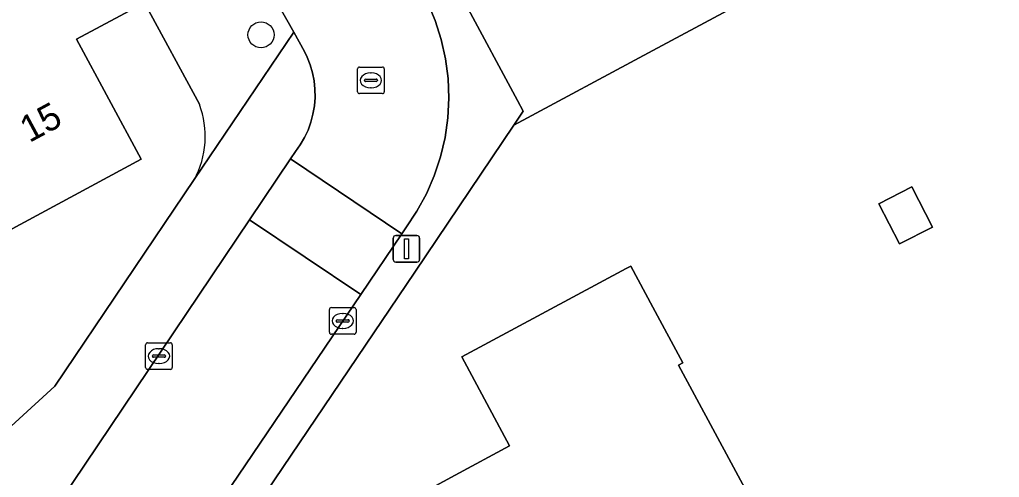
# Model space of a CAD drawing. Extents: x 157793 to 159380, y 380877 to 382313.
# Drawn here: x 158976.24 to 159013, y 381911.15 to 381928.35 of the extents above; entities that cross this region are included whole.
import ezdxf

# ---------------------------------------------------------------- set-up
doc = ezdxf.new("R2010")
doc.units = 0
for name, color, linetype in [('IMGEO_Boom', 7, 'Continuous'), ('IMGEO_Erf', 7, 'Continuous'), ('IMGEO_Groenvoorziening', 7, 'Continuous'), ('IMGEO_Kolk', 7, 'Continuous'), ('IMGEO_Lichtmast', 7, 'Continuous'), ('IMGEO_Pand', 7, 'Continuous'), ('IMGEO_Pand_nummerreeks', 7, 'Continuous'), ('IMGEO_Rijbaan_lokaal_open', 7, 'Continuous'), ('IMGEO_Rioolput', 7, 'Continuous'), ('IMGEO_Voetpad_open', 7, 'Continuous')]:
    doc.layers.add(name, color=color, linetype=linetype)

msp = doc.modelspace()

# ---------------------------------------------------------------- linework, layer by layer
at = {"layer": 'IMGEO_Boom'}
msp.add_circle((158985.298, 381927.775), 0.489, dxfattribs=at)
at = {"layer": 'IMGEO_Erf'}
for points in [[(159029.54, 381906.933), (159026.796, 381912.044), (159029.076, 381913.272), (159026.361, 381918.325), (159023.713, 381916.903), (159022.333, 381919.471), (159020.491, 381918.482), (159017.71, 381923.659), (159022.174, 381926.058), (159020.869, 381928.488), (159019.421, 381931.182), (159016.763, 381929.754), (159016.446, 381930.345), (159014.08, 381934.749), (159000, 381927.183), (158994.786, 381924.381), (158991.066, 381918.856), (158981.475, 381904.653)], [(158982.984, 381925.166), (158980.921, 381928.982), (158978.369, 381927.615), (158980.801, 381923.105), (158975.793, 381920.404), (158971.062, 381917.852), (158966.341, 381915.306), (158962.4, 381913.18), (158961.987, 381912.957), (158961.65, 381912.775), (158963.167, 381909.968), (158958.45, 381907.416), (158953.732, 381904.863), (158949.01, 381902.309), (158944.124, 381899.666)], [(158915.496, 381879.806), (158973.023, 381910.769), (158974.721, 381911.99), (158977.556, 381914.574), (158982.79, 381922.335)], [(158989.354, 381909.485), (158992.581, 381911.232), (158994.626, 381912.339), (158992.836, 381915.683), (158999, 381919.001), (158999.168, 381919.091), (159000, 381917.546), (159001.125, 381915.456), (159000.961, 381915.368), (159003.626, 381910.42)]]:
    msp.add_lwpolyline(points, dxfattribs=at)
msp.add_lwpolyline([(159009.256, 381919.922), (159008.481, 381921.428), (159009.713, 381922.061), (159010.487, 381920.555)], close=True, dxfattribs=at)
msp.add_arc((158979.843, 381923.959), 3.365, 331.142, 21.0177, dxfattribs=at)
at = {"layer": 'IMGEO_Groenvoorziening'}
msp.add_lwpolyline([(158983.041, 381947.477), (158992.988, 381928.916), (158994.924, 381925.303), (158995.138, 381924.904), (158994.786, 381924.381), (159000, 381927.183), (159014.08, 381934.749), (159019.607, 381937.746), (159028.437, 381942.42), (159028.375, 381942.615)], dxfattribs=at)
at = {"layer": 'IMGEO_Kolk'}
for p, q in [((158987.937, 381917.53), (158988.789, 381917.53)), ((158987.862, 381916.604), (158987.862, 381917.456)), ((158988.35, 381917.31), (158988.375, 381917.31)), ((158988.863, 381917.456), (158988.863, 381916.604)), ((158988.121, 381917.024), (158988.121, 381917.036)), ((158988.559, 381916.987), (158988.161, 381916.987)), ((158988.164, 381917.073), (158988.562, 381917.073)), ((158988.605, 381917.036), (158988.605, 381917.024)), ((158988.789, 381916.53), (158987.937, 381916.53)), ((158988.373, 381916.75), (158988.348, 381916.75)), ((158980.969, 381915.281), (158980.969, 381916.133)), ((158981.044, 381916.207), (158981.896, 381916.207)), ((158981.97, 381916.133), (158981.97, 381915.281)), ((158981.228, 381915.701), (158981.228, 381915.713)), ((158981.666, 381915.664), (158981.268, 381915.664)), ((158981.271, 381915.75), (158981.669, 381915.75)), ((158981.457, 381915.987), (158981.482, 381915.987)), ((158981.712, 381915.713), (158981.712, 381915.701)), ((158981.48, 381915.427), (158981.455, 381915.427)), ((158981.896, 381915.207), (158981.044, 381915.207))]:
    msp.add_line(p, q, dxfattribs=at)
for points in [[(158987.937, 381917.53), (158988.789, 381917.53)], [(158987.862, 381916.604), (158987.862, 381917.456)], [(158988.863, 381917.456), (158988.863, 381916.604)], [(158988.789, 381916.53), (158987.937, 381916.53)], [(158980.969, 381915.281), (158980.969, 381916.133)], [(158981.044, 381916.207), (158981.896, 381916.207)], [(158981.97, 381916.133), (158981.97, 381915.281)], [(158981.896, 381915.207), (158981.044, 381915.207)]]:
    msp.add_lwpolyline(points, dxfattribs=at)
for centre, radius, start, end in [((158987.939, 381917.454), 0.0765, 91.552, 178.448), ((158987.939, 381917.454), 0.0765, 91.552, 178.448), ((158988.787, 381917.454), 0.0765, 1.552, 88.448), ((158988.787, 381917.454), 0.0765, 1.552, 88.448), ((158988.161, 381917.033), 0.0403, 85.8775, 175.7526), ((158988.158, 381917.023), 0.0366, 178.938, 274.7102), ((158988.562, 381917.03), 0.043, 264.8664, 352.4533), ((158988.566, 381917.035), 0.0386, 1.7309, 96.639), ((158987.939, 381916.606), 0.0765, 181.552, 268.448), ((158987.939, 381916.606), 0.0765, 181.552, 268.448), ((158988.787, 381916.606), 0.0765, 271.552, 358.448), ((158988.787, 381916.606), 0.0765, 271.552, 358.448), ((158981.046, 381916.131), 0.0765, 91.552, 178.448), ((158981.046, 381916.131), 0.0765, 91.552, 178.448), ((158981.894, 381916.131), 0.0765, 1.552, 88.448), ((158981.894, 381916.131), 0.0765, 1.552, 88.448), ((158981.268, 381915.71), 0.0403, 85.8775, 175.7526), ((158981.265, 381915.7), 0.0366, 178.938, 274.7102), ((158981.669, 381915.707), 0.043, 264.8664, 352.4533), ((158981.673, 381915.712), 0.0386, 1.7309, 96.639), ((158981.046, 381915.283), 0.0765, 181.552, 268.448), ((158981.046, 381915.283), 0.0765, 181.552, 268.448), ((158981.894, 381915.283), 0.0765, 271.552, 358.448), ((158981.894, 381915.283), 0.0765, 271.552, 358.448)]:
    msp.add_arc(centre, radius, start, end, dxfattribs=at)
for centre, major_axis, ratio, start_param, end_param in [((158988.349, 381917.03), (-0.387, 0.002), 0.722429, 4.712389, 7.853982), ((158988.374, 381917.03), (-0.39, 0.002), 0.717154, 1.570796, 4.712389), ((158981.456, 381915.707), (-0.387, 0.002), 0.722429, 4.712389, 7.853982), ((158981.481, 381915.707), (-0.39, 0.002), 0.717154, 1.570796, 4.712389)]:
    msp.add_ellipse(centre, major_axis=major_axis, ratio=ratio, start_param=start_param, end_param=end_param, dxfattribs=at)
at = {"layer": 'IMGEO_Lichtmast'}
for p, q in [((158990.258, 381919.339), (158990.258, 381920.139)), ((158990.258, 381920.139), (158990.258, 381919.339)), ((158990.358, 381920.239), (158991.148, 381920.239)), ((158991.148, 381920.239), (158990.358, 381920.239)), ((158991.248, 381920.139), (158991.248, 381919.339)), ((158991.248, 381919.339), (158991.248, 381920.139)), ((158991.148, 381919.239), (158990.358, 381919.239)), ((158990.358, 381919.239), (158991.148, 381919.239))]:
    msp.add_line(p, q, dxfattribs=at)
msp.add_lwpolyline([(158990.678, 381920.114), (158990.828, 381920.114), (158990.828, 381919.364), (158990.678, 381919.364), (158990.678, 381920.114)], dxfattribs=at)
for centre, start, end in [((158990.358, 381920.139), 90, 180), ((158990.358, 381920.139), 90, 180), ((158991.148, 381920.139), 0, 90), ((158991.148, 381920.139), 360, 90), ((158990.358, 381919.339), 180, 270), ((158990.358, 381919.339), 180, 270), ((158991.148, 381919.339), 270, 0), ((158991.148, 381919.339), 270, 0)]:
    msp.add_arc(centre, 0.1, start, end, dxfattribs=at)
at = {"layer": 'IMGEO_Pand'}
for points in [[(158971.466, 381928.494), (158975.793, 381920.404), (158980.801, 381923.105), (158978.369, 381927.615), (158980.921, 381928.982), (158979.036, 381932.502), (158976.473, 381931.13), (158974.82, 381934.195), (158970.419, 381931.822), (158969.909, 381931.547)], [(159008.481, 381921.428), (159009.256, 381919.922), (159010.487, 381920.555), (159009.713, 381922.061)], [(159000.961, 381915.368), (159001.125, 381915.456), (159000, 381917.546), (158999.168, 381919.091), (158999, 381919.001), (158992.836, 381915.683), (158994.626, 381912.339), (158992.581, 381911.232), (158989.354, 381909.485), (158992.105, 381904.383), (159000, 381908.335), (159000.27, 381908.47), (159000.21, 381908.582), (159002.464, 381909.795), (159003.251, 381910.218), (159003.626, 381910.42)]]:
    msp.add_lwpolyline(points, close=True, dxfattribs=at)
at = {"layer": 'IMGEO_Rijbaan_lokaal_open'}
for points in [[(158985.948, 381928.894), (158986.525, 381927.873), (158986.935, 381927.147), (158987.033, 381926.942), (158987.146, 381926.649), (158987.232, 381926.348), (158987.291, 381926.041), (158987.322, 381925.729), (158987.325, 381925.416), (158987.301, 381925.104), (158987.248, 381924.795), (158987.168, 381924.492), (158987.062, 381924.197), (158986.929, 381923.914), (158986.772, 381923.643), (158986.591, 381923.387), (158986.407, 381923.114), (158990.587, 381920.305), (158990.738, 381920.528), (158991.15, 381921.147), (158991.505, 381921.801), (158991.801, 381922.484), (158992.034, 381923.19), (158992.203, 381923.915), (158992.307, 381924.652), (158992.345, 381925.395), (158992.316, 381926.138), (158992.221, 381926.876), (158992.06, 381927.603), (158991.835, 381928.312), (158991.547, 381928.998)], [(158980.673, 381905.638), (158983.641, 381910.029), (158989.041, 381918.018), (158984.868, 381920.823), (158976.337, 381908.131)]]:
    msp.add_lwpolyline(points, dxfattribs=at)
msp.add_lwpolyline([(158989.041, 381918.018), (158990.587, 381920.305), (158986.407, 381923.114), (158984.868, 381920.823)], close=True, dxfattribs=at)
at = {"layer": 'IMGEO_Rioolput'}
for p, q in [((158988.923, 381925.64), (158988.923, 381926.492)), ((158988.998, 381926.566), (158989.85, 381926.566)), ((158989.411, 381926.346), (158989.436, 381926.346)), ((158989.924, 381926.492), (158989.924, 381925.64)), ((158989.182, 381926.06), (158989.182, 381926.072)), ((158989.62, 381926.023), (158989.222, 381926.023)), ((158989.225, 381926.109), (158989.623, 381926.109)), ((158989.666, 381926.072), (158989.666, 381926.06)), ((158989.434, 381925.786), (158989.409, 381925.786)), ((158989.85, 381925.566), (158988.998, 381925.566))]:
    msp.add_line(p, q, dxfattribs=at)
for points in [[(158988.923, 381925.64), (158988.923, 381926.492)], [(158988.998, 381926.566), (158989.85, 381926.566)], [(158989.924, 381926.492), (158989.924, 381925.64)], [(158989.85, 381925.566), (158988.998, 381925.566)]]:
    msp.add_lwpolyline(points, dxfattribs=at)
for centre, radius, start, end in [((158989, 381926.49), 0.0765, 91.552, 178.448), ((158989, 381926.49), 0.0765, 91.552, 178.448), ((158989.848, 381926.49), 0.0765, 1.552, 88.448), ((158989.848, 381926.49), 0.0765, 1.552, 88.448), ((158989.222, 381926.069), 0.0403, 85.8775, 175.7526), ((158989.219, 381926.059), 0.0366, 178.938, 274.7102), ((158989.623, 381926.066), 0.043, 264.8664, 352.4533), ((158989.627, 381926.071), 0.0386, 1.7309, 96.639), ((158989, 381925.642), 0.0765, 181.552, 268.448), ((158989, 381925.642), 0.0765, 181.552, 268.448), ((158989.848, 381925.642), 0.0765, 271.552, 358.448), ((158989.848, 381925.642), 0.0765, 271.552, 358.448)]:
    msp.add_arc(centre, radius, start, end, dxfattribs=at)
for centre, major_axis, ratio, start_param, end_param in [((158989.41, 381926.066), (-0.387, 0.002), 0.722429, 4.712389, 7.853982), ((158989.435, 381926.066), (-0.39, 0.002), 0.717154, 1.570796, 4.712389)]:
    msp.add_ellipse(centre, major_axis=major_axis, ratio=ratio, start_param=start_param, end_param=end_param, dxfattribs=at)
at = {"layer": 'IMGEO_Voetpad_open'}
for points in [[(158941.682, 382006.072), (158944.818, 382000), (158957.82, 381975.556), (158959.111, 381973.172), (158957.754, 381972.422), (158959.998, 381968.095), (158967.98, 381953.187), (158970.872, 381947.787), (158971.157, 381947.254), (158971.851, 381945.959), (158971.883, 381945.899), (158973.181, 381943.484), (158979.036, 381932.502), (158980.921, 381928.982), (158982.984, 381925.166)], [(158980.121, 381902.649), (158981.475, 381904.653), (158991.066, 381918.856), (158994.786, 381924.381), (158995.138, 381924.904), (158994.924, 381925.303), (158992.988, 381928.916), (158983.041, 381947.477)], [(158982.79, 381922.335), (158986.525, 381927.873), (158985.948, 381928.894)], [(158991.547, 381928.998), (158991.835, 381928.312), (158992.06, 381927.603), (158992.221, 381926.876), (158992.316, 381926.138), (158992.345, 381925.395), (158992.307, 381924.652), (158992.203, 381923.915), (158992.034, 381923.19), (158991.801, 381922.484), (158991.505, 381921.801), (158991.15, 381921.147), (158990.738, 381920.528), (158990.587, 381920.305), (158989.041, 381918.018), (158983.641, 381910.029)], [(158976.337, 381908.131), (158984.868, 381920.823), (158986.407, 381923.114), (158986.591, 381923.387), (158986.772, 381923.643), (158986.929, 381923.914), (158987.062, 381924.197), (158987.168, 381924.492), (158987.248, 381924.795), (158987.301, 381925.104), (158987.325, 381925.416), (158987.322, 381925.729), (158987.291, 381926.041), (158987.232, 381926.348), (158987.146, 381926.649), (158987.033, 381926.942), (158986.935, 381927.147), (158986.525, 381927.873), (158982.79, 381922.335), (158977.556, 381914.574), (158974.721, 381911.99), (158973.023, 381910.769), (158915.496, 381879.806)]]:
    msp.add_lwpolyline(points, dxfattribs=at)
msp.add_arc((158979.843, 381923.959), 3.365, 331.142, 21.0177, dxfattribs=at)

# ---------------------------------------------------------------- texts
at = {"layer": 'IMGEO_Pand_nummerreeks'}
msp.add_text('15', height=1, rotation=28.3418, dxfattribs=at).set_placement((158976.606, 381923.706))

doc.saveas('drawing.dxf')
